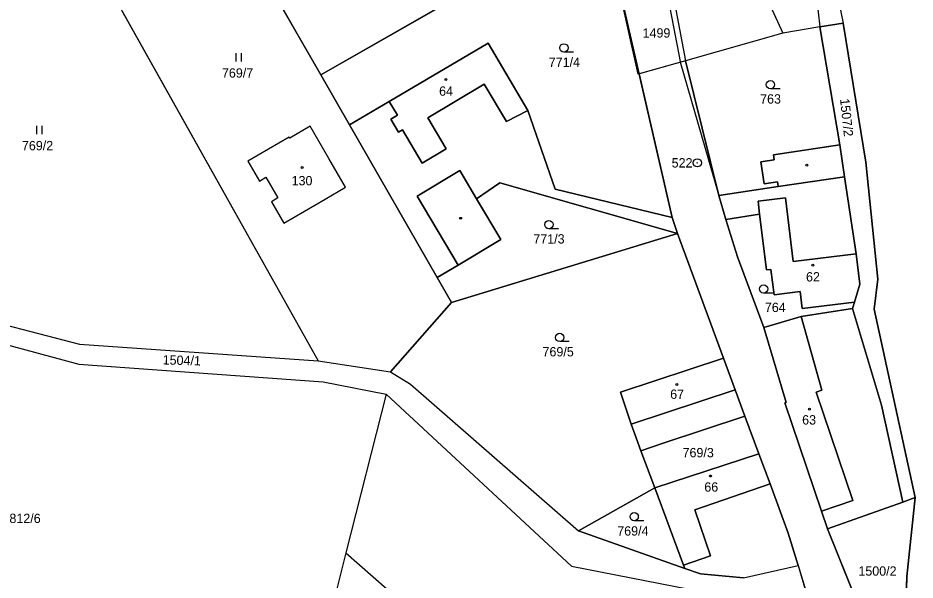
# Model space of a CAD drawing. Extents: x -760642 to -757221, y -1092371 to -1088855.
# Drawn here: x -760263.2 to -760100, y -1091728 to -1091625.8 of the extents above; entities that cross this region are included whole.
import ezdxf

# ---------------------------------------------------------------- set-up
doc = ezdxf.new("R2010")
doc.units = 0
for name, color, linetype in [('Vrstva 1', 7, 'Continuous'), ('Vrstva 17', 7, 'Continuous'), ('Vrstva 18', 7, 'Continuous'), ('Vrstva 19', 7, 'Continuous'), ('Vrstva 24', 7, 'Continuous'), ('Vrstva 25', 7, 'Continuous'), ('Vrstva 26', 7, 'Continuous'), ('Vrstva 27', 7, 'Continuous'), ('Vrstva 4', 7, 'Continuous')]:
    doc.layers.add(name, color=color, linetype=linetype)

msp = doc.modelspace()

# ---------------------------------------------------------------- linework, layer by layer
at = {"layer": 'Vrstva 1'}
for p, q in [((-760122.79, -1091581.12), (-760117.27, -1091627.37)), ((-760150.19, -1091588.14), (-760141.76, -1091633.54)), ((-760136.95, -1091599.71), (-760124.04, -1091628.55)), ((-760155.88, -1091611.2), (-760144.17, -1091662.05)), ((-760115.85, -1091613.1), (-760113.03, -1091626.71)), ((-760250.05, -1091614.22), (-760208.59, -1091688.11)), ((-760208.1, -1091636.08), (-760216.28, -1091621.84)), ((-760183.2, -1091621.85), (-760208.1, -1091636.08)), ((-760117.27, -1091627.37), (-760113.03, -1091626.71)), ((-760113.03, -1091626.71), (-760108.92, -1091651.97)), ((-760124.04, -1091628.55), (-760141.76, -1091633.54)), ((-760117.27, -1091627.37), (-760124.04, -1091628.55)), ((-760117.27, -1091627.37), (-760113.63, -1091648.85)), ((-760177.65, -1091630.31), (-760195.65, -1091640.94)), ((-760170.41, -1091642.57), (-760177.65, -1091630.31)), ((-760135.65, -1091658.03), (-760141.76, -1091633.54)), ((-760208.1, -1091636.08), (-760202.87, -1091645.2)), ((-760195.65, -1091640.94), (-760202.87, -1091645.2)), ((-760170.41, -1091642.57), (-760165.43, -1091656.89)), ((-760210.06, -1091645.46), (-760213.77, -1091647.62)), ((-760206.64, -1091651.32), (-760210.06, -1091645.46)), ((-760202.87, -1091645.2), (-760186.93, -1091672.98)), ((-760213.88, -1091647.45), (-760221.4, -1091651.81)), ((-760213.77, -1091647.62), (-760213.88, -1091647.45)), ((-760113.63, -1091648.85), (-760125.73, -1091650.64)), ((-760112.77, -1091654.64), (-760113.63, -1091648.85)), ((-760203.6, -1091656.54), (-760206.64, -1091651.32)), ((-760128.01, -1091651.9), (-760125.59, -1091651.53)), ((-760125.73, -1091650.64), (-760125.59, -1091651.53)), ((-760221.4, -1091651.81), (-760219.3, -1091655.41)), ((-760127.4, -1091655.9), (-760128.01, -1091651.9)), ((-760108.92, -1091651.97), (-760106.72, -1091673.23)), ((-760219.3, -1091655.41), (-760218.15, -1091654.71)), ((-760218.15, -1091654.71), (-760215.92, -1091658.49)), ((-760112.77, -1091654.64), (-760110.67, -1091668.63)), ((-760175.53, -1091655.72), (-760179.76, -1091658.62)), ((-760143.18, -1091664.95), (-760175.53, -1091655.72)), ((-760124.87, -1091656.43), (-760135.65, -1091658.03)), ((-760125, -1091655.54), (-760127.4, -1091655.9)), ((-760125, -1091655.54), (-760124.87, -1091656.43)), ((-760207.33, -1091658.7), (-760203.6, -1091656.54)), ((-760165.43, -1091656.89), (-760144.17, -1091662.05)), ((-760134.42, -1091662.39), (-760135.65, -1091658.03)), ((-760215.92, -1091658.49), (-760217.1, -1091659.19)), ((-760217.1, -1091659.19), (-760214.85, -1091663.06)), ((-760214.85, -1091663.06), (-760207.33, -1091658.7)), ((-760179.76, -1091658.62), (-760175.32, -1091666.03)), ((-760144.17, -1091662.05), (-760143.18, -1091664.95)), ((-760128.24, -1091661.45), (-760134.42, -1091662.39)), ((-760132.26, -1091669.2), (-760134.42, -1091662.39)), ((-760126.98, -1091671.58), (-760128.24, -1091661.45)), ((-760184.34, -1091677.49), (-760143.18, -1091664.95)), ((-760175.32, -1091666.03), (-760183.09, -1091670.68)), ((-760143.18, -1091664.95), (-760134.81, -1091687.61)), ((-760127.46, -1091682.06), (-760132.26, -1091669.2)), ((-760109.99, -1091674.17), (-760110.67, -1091668.63)), ((-760183.09, -1091670.68), (-760186.93, -1091672.98)), ((-760126.19, -1091671.49), (-760126.98, -1091671.58)), ((-760125.62, -1091676.1), (-760126.19, -1091671.49)), ((-760186.93, -1091672.98), (-760184.34, -1091677.49)), ((-760109.99, -1091674.17), (-760110.95, -1091677.41)), ((-760106.72, -1091673.23), (-760107.37, -1091678.74)), ((-760120.85, -1091675.51), (-760125.62, -1091676.1)), ((-760120.47, -1091678.59), (-760120.85, -1091675.51)), ((-760284.41, -1091676.65), (-760252.01, -1091685.06)), ((-760184.34, -1091677.49), (-760195.43, -1091690.13)), ((-760110.95, -1091677.41), (-760120.47, -1091678.59)), ((-760110.95, -1091677.41), (-760111.31, -1091678.61)), ((-760287.21, -1091679.26), (-760252.15, -1091688.7)), ((-760120.7, -1091680.05), (-760111.31, -1091678.61)), ((-760111.31, -1091678.61), (-760106.08, -1091696.19)), ((-760107.37, -1091678.74), (-760099.95, -1091712.99)), ((-760120.7, -1091680.05), (-760127.46, -1091682.06)), ((-760127.46, -1091682.06), (-760123.41, -1091695.67)), ((-760252.01, -1091685.06), (-760208.59, -1091688.11)), ((-760252.15, -1091688.7), (-760207.71, -1091691.95)), ((-760208.59, -1091688.11), (-760195.43, -1091690.13)), ((-760134.81, -1091687.61), (-760153.55, -1091693.78)), ((-760134.81, -1091687.61), (-760132.67, -1091693.4)), ((-760195.43, -1091690.13), (-760191.77, -1091692.38)), ((-760207.71, -1091691.95), (-760196.22, -1091694.18)), ((-760191.77, -1091692.38), (-760161.18, -1091719.01)), ((-760151.62, -1091699.64), (-760153.55, -1091693.78)), ((-760132.67, -1091693.4), (-760130.91, -1091698.16)), ((-760196.22, -1091694.18), (-760203.55, -1091723.02)), ((-760196.22, -1091694.18), (-760162.5, -1091725.45)), ((-760123.65, -1091695.75), (-760123.41, -1091695.67)), ((-760123.65, -1091695.75), (-760116.97, -1091715.43)), ((-760106.08, -1091696.19), (-760102.18, -1091713.78)), ((-760145.78, -1091703.1), (-760130.91, -1091698.16)), ((-760130.91, -1091698.16), (-760128.38, -1091705.01)), ((-760151.62, -1091699.64), (-760150.71, -1091702.11)), ((-760150.71, -1091702.11), (-760149.84, -1091704.45)), ((-760149.84, -1091704.45), (-760145.78, -1091703.1)), ((-760149.84, -1091704.45), (-760147.32, -1091711.23)), ((-760128.38, -1091705.01), (-760147.32, -1091711.23)), ((-760128.38, -1091705.01), (-760126.35, -1091710.5)), ((-760147.32, -1091711.23), (-760161.18, -1091719.01)), ((-760147.32, -1091711.23), (-760142.1, -1091725.26)), ((-760126.35, -1091710.5), (-760123.04, -1091719.46)), ((-760102.18, -1091713.78), (-760099.95, -1091712.99)), ((-760099.95, -1091712.99), (-760101.42, -1091727.32)), ((-760115.88, -1091718.65), (-760102.18, -1091713.78)), ((-760115.88, -1091718.65), (-760116.97, -1091715.43)), ((-760141.87, -1091725.89), (-760161.18, -1091719.01)), ((-760123.04, -1091719.46), (-760121.25, -1091725.35)), ((-760115.88, -1091718.65), (-760107.03, -1091740.65)), ((-760203.55, -1091723.02), (-760205.4, -1091730.3)), ((-760203.55, -1091723.02), (-760176.61, -1091746.55)), ((-760162.5, -1091725.45), (-760141.05, -1091729.63)), ((-760142.1, -1091725.26), (-760141.87, -1091725.89)), ((-760139.03, -1091726.87), (-760141.87, -1091725.89)), ((-760131.2, -1091727.56), (-760121.25, -1091725.35)), ((-760121.25, -1091725.35), (-760117.3, -1091738.36)), ((-760131.2, -1091727.56), (-760139.03, -1091726.87)), ((-760101.42, -1091727.32), (-760102.01, -1091743.99))]:
    msp.add_line(p, q, dxfattribs=at)
at = {"layer": 'Vrstva 24'}
for radius in [0.75, 0.0327]:
    msp.add_circle((-760139.58, -1091652.1), radius, dxfattribs=at)
at = {"layer": 'Vrstva 25'}
for p, q in [((-760162.12, -1091631.95), (-760163.87, -1091631.95)), ((-760223.567, -1091632.175), (-760223.567, -1091633.675)), ((-760222.545, -1091633.675), (-760222.545, -1091632.175)), ((-760124.53, -1091638.63), (-760126.28, -1091638.63)), ((-760259.877, -1091645.385), (-760259.877, -1091646.885)), ((-760258.855, -1091646.885), (-760258.855, -1091645.385)), ((-760164.85, -1091664.08), (-760166.6, -1091664.08)), ((-760125.77, -1091675.79), (-760127.52, -1091675.79)), ((-760162.88, -1091684.6), (-760164.63, -1091684.6)), ((-760149.32, -1091717.19), (-760151.07, -1091717.19))]:
    msp.add_line(p, q, dxfattribs=at)
for centre, radius in [((-760163.87, -1091631.2), 0.75), ((-760185.33, -1091636.93), 0.175), ((-760126.28, -1091637.88), 0.75), ((-760211.53, -1091652.96), 0.175), ((-760119.67, -1091652.54), 0.175), ((-760182.66, -1091662.19), 0.175), ((-760166.6, -1091663.33), 0.75), ((-760118.58, -1091670.73), 0.175), ((-760127.52, -1091675.04), 0.75), ((-760164.63, -1091683.85), 0.75), ((-760143.3, -1091692.39), 0.175), ((-760119.19, -1091696.89), 0.175), ((-760137.2, -1091709.05), 0.175), ((-760151.07, -1091716.44), 0.75)]:
    msp.add_circle(centre, radius, dxfattribs=at)
at = {"layer": 'Vrstva 26'}
for points in [[(-760183.2, -1091621.85), (-760155.88, -1091611.2), (-760160.71, -1091590.2), (-760166.69, -1091591.83), (-760216.64, -1091605.44), (-760221.48, -1091606.76), (-760216.28, -1091621.84), (-760208.1, -1091636.08), (-760183.2, -1091621.85)], [(-760184.34, -1091677.49), (-760186.93, -1091672.98), (-760202.87, -1091645.2), (-760208.1, -1091636.08), (-760216.28, -1091621.84), (-760221.48, -1091606.76), (-760224.73, -1091607.64), (-760250.05, -1091614.22), (-760208.59, -1091688.11), (-760195.43, -1091690.13), (-760184.34, -1091677.49)], [(-760195.65, -1091640.94), (-760177.65, -1091630.31), (-760170.41, -1091642.57), (-760165.43, -1091656.89), (-760144.17, -1091662.05), (-760155.88, -1091611.2), (-760183.2, -1091621.85), (-760208.1, -1091636.08), (-760202.87, -1091645.2), (-760195.65, -1091640.94)], [(-760102.18, -1091713.78), (-760099.95, -1091712.99), (-760107.37, -1091678.74), (-760106.72, -1091673.23), (-760108.92, -1091651.97), (-760113.03, -1091626.71), (-760117.27, -1091627.37), (-760113.63, -1091648.85), (-760112.77, -1091654.64), (-760110.67, -1091668.63), (-760109.99, -1091674.17), (-760110.95, -1091677.41), (-760111.31, -1091678.61), (-760106.08, -1091696.19), (-760102.18, -1091713.78)], [(-760125, -1091655.54), (-760127.4, -1091655.9), (-760128.01, -1091651.9), (-760125.59, -1091651.53), (-760125.73, -1091650.64), (-760113.63, -1091648.85), (-760117.27, -1091627.37), (-760124.04, -1091628.55), (-760141.76, -1091633.54), (-760135.65, -1091658.03), (-760124.87, -1091656.43), (-760125, -1091655.54)], [(-760174.34, -1091644.59), (-760170.41, -1091642.57), (-760177.65, -1091630.31), (-760195.65, -1091640.94), (-760194.16, -1091643.45), (-760195.38, -1091644.16), (-760193.97, -1091646.54), (-760193.24, -1091646.11), (-760189.67, -1091652.14), (-760185.3, -1091649.55), (-760188.64, -1091643.89), (-760178.35, -1091637.8), (-760174.34, -1091644.59)], [(-760107.03, -1091740.65), (-760115.88, -1091718.65), (-760116.97, -1091715.43), (-760123.65, -1091695.75), (-760123.41, -1091695.67), (-760127.46, -1091682.06), (-760132.26, -1091669.2), (-760134.42, -1091662.39), (-760135.65, -1091658.03), (-760141.76, -1091633.54), (-760150.189, -1091635.914), (-760144.17, -1091662.05), (-760143.18, -1091664.95), (-760134.81, -1091687.61), (-760132.67, -1091693.4), (-760130.91, -1091698.16), (-760128.38, -1091705.01), (-760126.35, -1091710.5), (-760123.04, -1091719.46), (-760121.25, -1091725.35), (-760117.3, -1091738.36)], [(-760174.34, -1091644.59), (-760178.35, -1091637.8), (-760188.64, -1091643.89), (-760185.3, -1091649.55), (-760189.67, -1091652.14), (-760193.24, -1091646.11), (-760193.97, -1091646.54), (-760195.38, -1091644.16), (-760194.16, -1091643.45), (-760195.65, -1091640.94), (-760202.87, -1091645.2), (-760186.93, -1091672.98), (-760183.09, -1091670.68), (-760190.59, -1091658.15), (-760182.83, -1091653.5), (-760179.76, -1091658.62), (-760175.53, -1091655.72), (-760143.18, -1091664.95), (-760144.17, -1091662.05), (-760165.43, -1091656.89), (-760170.41, -1091642.57), (-760174.34, -1091644.59)], [(-760206.64, -1091651.32), (-760210.06, -1091645.46), (-760213.77, -1091647.62), (-760213.88, -1091647.45), (-760221.4, -1091651.81), (-760219.3, -1091655.41), (-760218.15, -1091654.71), (-760215.92, -1091658.49), (-760217.1, -1091659.19), (-760214.85, -1091663.06), (-760207.33, -1091658.7), (-760203.6, -1091656.54), (-760206.64, -1091651.32)], [(-760124.87, -1091656.43), (-760112.77, -1091654.64), (-760113.63, -1091648.85), (-760125.73, -1091650.64), (-760125.59, -1091651.53), (-760128.01, -1091651.9), (-760127.4, -1091655.9), (-760125, -1091655.54), (-760124.87, -1091656.43)], [(-760179.76, -1091658.62), (-760182.83, -1091653.5), (-760190.59, -1091658.15), (-760183.09, -1091670.68), (-760175.32, -1091666.03), (-760179.76, -1091658.62)], [(-760128.52, -1091659.1), (-760123.56, -1091658.49), (-760122.13, -1091670.04), (-760110.67, -1091668.63), (-760112.77, -1091654.64), (-760124.87, -1091656.43), (-760135.65, -1091658.03), (-760134.42, -1091662.39), (-760128.24, -1091661.45), (-760128.52, -1091659.1)], [(-760175.32, -1091666.03), (-760183.09, -1091670.68), (-760186.93, -1091672.98), (-760184.34, -1091677.49), (-760143.18, -1091664.95), (-760175.53, -1091655.72), (-760179.76, -1091658.62), (-760175.32, -1091666.03)], [(-760128.52, -1091659.1), (-760128.24, -1091661.45), (-760126.98, -1091671.58), (-760126.19, -1091671.49), (-760125.62, -1091676.1), (-760120.85, -1091675.51), (-760120.47, -1091678.59), (-760110.95, -1091677.41), (-760109.99, -1091674.17), (-760110.67, -1091668.63), (-760122.13, -1091670.04), (-760123.56, -1091658.49), (-760128.52, -1091659.1)], [(-760128.24, -1091661.45), (-760134.42, -1091662.39), (-760132.26, -1091669.2), (-760127.46, -1091682.06), (-760120.7, -1091680.05), (-760111.31, -1091678.61), (-760110.95, -1091677.41), (-760120.47, -1091678.59), (-760120.85, -1091675.51), (-760125.62, -1091676.1), (-760126.19, -1091671.49), (-760126.98, -1091671.58), (-760128.24, -1091661.45)], [(-760161.18, -1091719.01), (-760147.32, -1091711.23), (-760149.84, -1091704.45), (-760150.71, -1091702.11), (-760151.62, -1091699.64), (-760153.55, -1091693.78), (-760134.81, -1091687.61), (-760143.18, -1091664.95), (-760184.34, -1091677.49), (-760195.43, -1091690.13), (-760191.77, -1091692.38), (-760161.18, -1091719.01)], [(-760111.29, -1091713.5), (-760116.97, -1091715.43), (-760115.88, -1091718.65), (-760102.18, -1091713.78), (-760106.08, -1091696.19), (-760111.31, -1091678.61), (-760120.7, -1091680.05), (-760116.89, -1091693.44), (-760117.98, -1091693.81), (-760111.29, -1091713.5)], [(-760111.29, -1091713.5), (-760117.98, -1091693.81), (-760116.89, -1091693.44), (-760120.7, -1091680.05), (-760127.46, -1091682.06), (-760123.41, -1091695.67), (-760123.65, -1091695.75), (-760116.97, -1091715.43), (-760111.29, -1091713.5)], [(-760151.62, -1091699.64), (-760132.67, -1091693.4), (-760134.81, -1091687.61), (-760153.55, -1091693.78), (-760151.62, -1091699.64)], [(-760132.67, -1091693.4), (-760151.62, -1091699.64), (-760150.71, -1091702.11), (-760149.84, -1091704.45), (-760145.78, -1091703.1), (-760130.91, -1091698.16), (-760132.67, -1091693.4)], [(-760145.78, -1091703.1), (-760149.84, -1091704.45), (-760147.32, -1091711.23), (-760128.38, -1091705.01), (-760130.91, -1091698.16), (-760145.78, -1091703.1)], [(-760137.19, -1091723.57), (-760140.06, -1091715.2), (-760126.35, -1091710.5), (-760128.38, -1091705.01), (-760147.32, -1091711.23), (-760142.1, -1091725.26), (-760137.19, -1091723.57)], [(-760141.87, -1091725.89), (-760142.1, -1091725.26), (-760147.32, -1091711.23), (-760161.18, -1091719.01), (-760141.87, -1091725.89)], [(-760137.19, -1091723.57), (-760142.1, -1091725.26), (-760141.87, -1091725.89), (-760139.03, -1091726.87), (-760131.2, -1091727.56), (-760121.25, -1091725.35), (-760123.04, -1091719.46), (-760126.35, -1091710.5), (-760140.06, -1091715.2), (-760137.19, -1091723.57)], [(-760102.18, -1091713.78), (-760115.88, -1091718.65), (-760107.03, -1091740.65), (-760107.48, -1091754.5), (-760104.57, -1091748.91), (-760102.01, -1091743.99), (-760101.42, -1091727.32), (-760099.95, -1091712.99), (-760102.18, -1091713.78)]]:
    msp.add_lwpolyline(points, dxfattribs=at)
at = {"layer": 'Vrstva 27'}
for points in [[(-760179.56, -1091544.76), (-760196.4, -1091515.98), (-760231.74, -1091530.89), (-760255.45, -1091540.39), (-760242.72, -1091568.15), (-760237.2, -1091580.31), (-760224.73, -1091607.64), (-760250.05, -1091614.22), (-760208.59, -1091688.11), (-760195.43, -1091690.13), (-760191.77, -1091692.38), (-760161.18, -1091719.01), (-760141.87, -1091725.89), (-760139.03, -1091726.87), (-760131.2, -1091727.56), (-760121.25, -1091725.35), (-760117.3, -1091738.36)], [(-760102.01, -1091743.99), (-760101.42, -1091727.32), (-760099.95, -1091712.99), (-760107.37, -1091678.74), (-760106.72, -1091673.23), (-760108.92, -1091651.97), (-760113.03, -1091626.71), (-760117.27, -1091627.37), (-760124.04, -1091628.55), (-760141.76, -1091633.54), (-760150.36, -1091635.962), (-760155.88, -1091611.2), (-760160.71, -1091590.2), (-760164.54, -1091574.66), (-760174.04, -1091555.52), (-760179.56, -1091544.76)]]:
    msp.add_lwpolyline(points, dxfattribs=at)
at = {"layer": 'Vrstva 4'}
for p, q in [((-760151.39, -1091589.24), (-760142.63, -1091633.98)), ((-760142.63, -1091633.98), (-760135.65, -1091658.03)), ((-760188.64, -1091643.89), (-760178.35, -1091637.8)), ((-760178.35, -1091637.8), (-760174.34, -1091644.59)), ((-760195.65, -1091640.94), (-760194.16, -1091643.45)), ((-760194.16, -1091643.45), (-760195.38, -1091644.16)), ((-760174.34, -1091644.59), (-760170.41, -1091642.57)), ((-760195.38, -1091644.16), (-760193.97, -1091646.54)), ((-760185.3, -1091649.55), (-760188.64, -1091643.89)), ((-760193.97, -1091646.54), (-760193.24, -1091646.11)), ((-760193.24, -1091646.11), (-760189.67, -1091652.14)), ((-760189.67, -1091652.14), (-760185.3, -1091649.55)), ((-760190.59, -1091658.15), (-760182.83, -1091653.5)), ((-760182.83, -1091653.5), (-760179.76, -1091658.62)), ((-760112.77, -1091654.64), (-760124.87, -1091656.43)), ((-760183.09, -1091670.68), (-760190.59, -1091658.15)), ((-760128.52, -1091659.1), (-760123.56, -1091658.49)), ((-760128.24, -1091661.45), (-760128.52, -1091659.1)), ((-760122.13, -1091670.04), (-760123.56, -1091658.49)), ((-760110.67, -1091668.63), (-760122.13, -1091670.04)), ((-760120.7, -1091680.05), (-760116.89, -1091693.44)), ((-760132.67, -1091693.4), (-760151.62, -1091699.64)), ((-760116.89, -1091693.44), (-760117.98, -1091693.81)), ((-760117.98, -1091693.81), (-760111.29, -1091713.5)), ((-760126.35, -1091710.5), (-760140.06, -1091715.2)), ((-760111.29, -1091713.5), (-760116.97, -1091715.43)), ((-760137.19, -1091723.57), (-760140.06, -1091715.2)), ((-760142.1, -1091725.26), (-760137.19, -1091723.57))]:
    msp.add_line(p, q, dxfattribs=at)

# ---------------------------------------------------------------- texts
at = {"layer": 'Vrstva 17'}
msp.add_text('522', height=1.7, dxfattribs=at).set_placement((-760144.256, -1091652.95))
at = {"layer": 'Vrstva 18'}
for s, p in [('1499', (-760149.545, -1091629.33)), ('771/4', (-760166.621, -1091634.65)), ('769/7', (-760226.108, -1091636.61)), ('763', (-760128.15, -1091641.33)), ('769/2', (-760262.518, -1091649.82)), ('771/3', (-760169.43, -1091666.78)), ('764', (-760127.288, -1091679.23)), ('769/5', (-760167.76, -1091687.3)), ('769/3', (-760142.27, -1091705.65)), ('812/6', (-760264.79, -1091717.6)), ('769/4', (-760154.16, -1091719.89)), ('1500/2', (-760110.27, -1091727.18))]:
    msp.add_text(s, height=1.7, dxfattribs=at).set_placement(p)
for s, rotation, p in [('1507/2', 276.03765, (-760113.61, -1091640.49)), ('1504/1', 358.29864, (-760236.917, -1091688.758))]:
    msp.add_text(s, height=1.7, rotation=rotation, dxfattribs=at).set_placement(p)
at = {"layer": 'Vrstva 19'}
for s, p in [('64', (-760186.58, -1091639.9)), ('130', (-760213.43, -1091656.19)), ('62', (-760119.8, -1091673.68)), ('67', (-760144.52, -1091695.02)), ('63', (-760120.5, -1091699.69)), ('66', (-760138.31, -1091711.9))]:
    msp.add_text(s, height=1.7, dxfattribs=at).set_placement(p)

doc.saveas('drawing.dxf')
